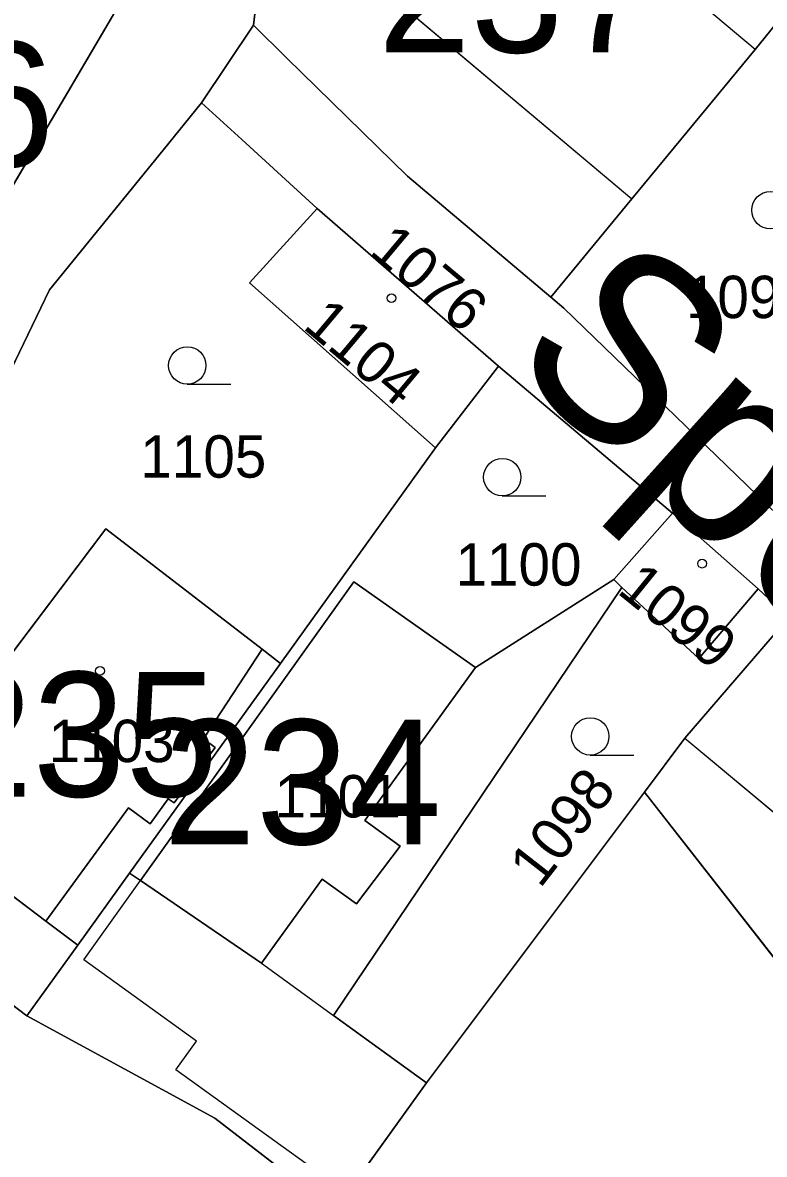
# Model space of a CAD drawing. Extents: x -689422 to -685210, y -987725 to -982160.
# Drawn here: x -687069.28 to -687039.52, y -985364.07 to -985318.68 of the extents above; entities that cross this region are included whole.
import ezdxf

# ---------------------------------------------------------------- set-up
doc = ezdxf.new("R2010")
doc.units = 0
for name, color, linetype in [('KN_Budovy', 7, 'Continuous'), ('KN_Budovy_cisla_domovni', 7, 'Continuous'), ('KN_Hranice_parcel', 7, 'Continuous'), ('KN_Hranice_parcel_vnitrni_kresba', 7, 'Continuous'), ('KN_Parcelni cisla', 7, 'Continuous'), ('KN_Polygon parcely', 7, 'Continuous'), ('KN_Popisy_pomistni nazvy nazvy ulic', 7, 'Continuous'), ('KN_POZEMKY_OSTATNI PLOCHA', 7, 'Continuous'), ('KN_POZEMKY_ZAHRADA', 7, 'Continuous'), ('KN_POZEMKY_ZASTAVENA PLOCHA', 7, 'Continuous'), ('KN_VYUZITI_17_ostatni plocha_ostatni komunikace', 7, 'Continuous'), ('KN_Značky budov', 7, 'Continuous'), ('KN_Značky kultur', 7, 'Continuous')]:
    doc.layers.add(name, color=color, linetype=linetype)

msp = doc.modelspace()

# ---------------------------------------------------------------- linework, layer by layer
at = {"layer": 'KN_Budovy'}
for points in [[(-687044.83, -985325.75), (-687039.89, -985319.75), (-687053.58, -985308.25), (-687058.51, -985314.24)], [(-687078.51, -985326.77), (-687072.68, -985330.31), (-687065.31, -985317.8), (-687073.83, -985312.84), (-687079.19, -985321.67), (-687076.55, -985323.43)], [(-687052.71, -985335.73), (-687050.18, -985332.46), (-687057.46, -985326.13), (-687060.18, -985329.12)], [(-687039.76, -985341.39), (-687043.2, -985338.36), (-687045.56, -985341.02), (-687045.23, -985341.33), (-687042.15, -985344.18)], [(-687059.67, -985343.81), (-687065.94, -985338.98), (-687074.38, -985350.15), (-687068.35, -985354.72), (-687065.03, -985350.18), (-687064.17, -985350.81), (-687063.44, -985349.81), (-687063.2, -985349.98), (-687061.56, -985347.75), (-687062.02, -985347.41)], [(-687059.7, -985356.41), (-687057.26, -985353.04), (-687055.89, -985354.03), (-687054.13, -985351.71), (-687055.55, -985350.68), (-687051.11, -985344.55), (-687055.99, -985341.11), (-687064.55, -985353.09)], [(-687038.54, -985342.54), (-687042.71, -985347.38), (-687036.35, -985352.67), (-687035.55, -985351.71), (-687034.74, -985352.38), (-687038.49, -985357.01), (-687025.76, -985367.8), (-687019.44, -985360.41), (-687031.95, -985349.49), (-687031.32, -985348.59)]]:
    msp.add_lwpolyline(points, close=True, dxfattribs=at)
at = {"layer": 'KN_Hranice_parcel'}
for p, q in [((-687065.31, -985317.8), (-687072.68, -985330.31)), ((-687062.1, -985321.9), (-687060.02, -985318.78)), ((-687057.46, -985326.13), (-687050.18, -985332.46)), ((-687050.18, -985332.46), (-687052.71, -985335.73)), ((-687050.18, -985332.46), (-687043.2, -985338.36)), ((-687052.71, -985335.73), (-687058.93, -985344.38)), ((-687043.2, -985338.36), (-687045.56, -985341.02)), ((-687043.2, -985338.36), (-687039.76, -985341.39)), ((-687045.56, -985341.02), (-687045.23, -985341.33)), ((-687039.76, -985341.39), (-687038.54, -985342.54)), ((-687058.93, -985344.38), (-687064.99, -985352.79)), ((-687044.33, -985349.54), (-687053.07, -985361.21)), ((-687064.99, -985352.79), (-687067.07, -985355.68)), ((-687069.11, -985358.52), (-687075.66, -985353.56)), ((-687067.07, -985355.68), (-687069.11, -985358.52))]:
    msp.add_line(p, q, dxfattribs=at)
for points in [[(-687060.02, -985318.78), (-687059.8, -985316.96), (-687059.38, -985313.55), (-687056.97, -985303.54)], [(-687048.08, -985329.69), (-687053.84, -985324.84), (-687058.69, -985320.09), (-687060.02, -985318.78)], [(-687038.86, -985318.48), (-687039.89, -985319.75), (-687044.83, -985325.75), (-687048.08, -985329.69)], [(-687075.66, -985353.56), (-687076.05, -985350.48), (-687074.85, -985344.2), (-687072.5, -985338.29), (-687068.2, -985329.39), (-687063.64, -985323.79), (-687062.1, -985321.9)], [(-687062.1, -985321.9), (-687060.49, -985323.37), (-687057.46, -985326.13)], [(-687057.46, -985326.13), (-687060.18, -985329.12), (-687052.71, -985335.73)], [(-687048.08, -985329.69), (-687047.56, -985330.13), (-687038.99, -985338.42), (-687028.05, -985348.04)], [(-687058.93, -985344.38), (-687059.67, -985343.81), (-687065.94, -985338.98), (-687074.38, -985350.15), (-687068.35, -985354.72), (-687067.07, -985355.68)], [(-687064.99, -985352.79), (-687064.55, -985353.09), (-687055.99, -985341.11), (-687051.11, -985344.55), (-687045.56, -985341.02)], [(-687045.23, -985341.33), (-687056.8, -985358.51), (-687053.07, -985361.21)], [(-687039.76, -985341.39), (-687042.15, -985344.18), (-687045.23, -985341.33)], [(-687038.54, -985342.54), (-687042.71, -985347.38), (-687044.33, -985349.54)], [(-687044.33, -985349.54), (-687038.49, -985357.01), (-687025.76, -985367.8), (-687020.68, -985377.57)], [(-687056.87, -985366.24), (-687061.57, -985362.62), (-687069.11, -985358.52)], [(-687053.07, -985361.21), (-687056.26, -985365.63), (-687056.87, -985366.24)]]:
    msp.add_lwpolyline(points, dxfattribs=at)
at = {"layer": 'KN_Hranice_parcel_vnitrni_kresba'}
for p, q in [((-687039.89, -985319.75), (-687053.58, -985308.25)), ((-687058.51, -985314.24), (-687044.83, -985325.75)), ((-687059.67, -985343.81), (-687062.02, -985347.41)), ((-687051.11, -985344.55), (-687055.55, -985350.68)), ((-687062.02, -985347.41), (-687061.56, -985347.75)), ((-687042.71, -985347.38), (-687036.35, -985352.67)), ((-687061.56, -985347.75), (-687063.2, -985349.98)), ((-687063.44, -985349.81), (-687064.17, -985350.81)), ((-687063.2, -985349.98), (-687063.44, -985349.81)), ((-687065.03, -985350.18), (-687068.35, -985354.72)), ((-687064.17, -985350.81), (-687065.03, -985350.18)), ((-687055.55, -985350.68), (-687054.13, -985351.71)), ((-687054.13, -985351.71), (-687055.89, -985354.03)), ((-687066.82, -985356.27), (-687064.55, -985353.09)), ((-687059.7, -985356.41), (-687064.55, -985353.09)), ((-687057.26, -985353.04), (-687059.7, -985356.41)), ((-687055.89, -985354.03), (-687057.26, -985353.04)), ((-687062.3, -985359.53), (-687066.82, -985356.27)), ((-687059.7, -985356.41), (-687056.8, -985358.51)), ((-687063.13, -985360.68), (-687062.3, -985359.53)), ((-687056.26, -985365.63), (-687063.13, -985360.68))]:
    msp.add_line(p, q, dxfattribs=at)
at = {"layer": 'KN_Polygon parcely'}
for points in [[(-687044.91, -985229.69), (-687053.52, -985273.21), (-687056.57, -985286.17), (-687061.3, -985303.76), (-687064.09, -985315.73), (-687065.31, -985317.8), (-687072.68, -985330.31), (-687075.64, -985337.63), (-687079.19, -985348.61), (-687092.8, -985337.37), (-687093.51, -985338.67), (-687079.84, -985350.05), (-687077.9, -985357.06), (-687075.92, -985366.55), (-687070.88, -985388.88), (-687070.4, -985397.54)], [(-687065.57, -985399.32), (-687065.41, -985394.4), (-687068.84, -985380.75), (-687075.66, -985353.56), (-687076.05, -985350.48), (-687074.85, -985344.2), (-687072.5, -985338.29), (-687068.2, -985329.39), (-687063.64, -985323.79), (-687062.1, -985321.9), (-687060.02, -985318.78), (-687059.8, -985316.96), (-687059.38, -985313.55), (-687056.97, -985303.54), (-687054.67, -985297.63), (-687047.56, -985279.34), (-687046.14, -985274.39), (-687037.71, -985234.52)]]:
    msp.add_lwpolyline(points, dxfattribs=at)
for points in [[(-687056.97, -985303.54), (-687059.38, -985313.55), (-687059.8, -985316.96), (-687060.02, -985318.78), (-687058.69, -985320.09), (-687053.84, -985324.84), (-687048.08, -985329.69), (-687044.83, -985325.75), (-687039.89, -985319.75), (-687038.86, -985318.48), (-687055.81, -985304.5)], [(-687078.51, -985326.77), (-687072.68, -985330.31), (-687065.31, -985317.8), (-687073.83, -985312.84), (-687079.19, -985321.67), (-687076.55, -985323.43)], [(-687057.46, -985326.13), (-687050.18, -985332.46), (-687043.2, -985338.36), (-687039.76, -985341.39), (-687038.54, -985342.54), (-687031.32, -985348.59), (-687022.8, -985355.18), (-687016.95, -985357.72), (-687011.16, -985360.68), (-687010.59, -985358.89), (-687019.6, -985353.27), (-687021.87, -985352.07), (-687024.05, -985350.65), (-687028.05, -985348.04), (-687038.99, -985338.42), (-687047.56, -985330.13), (-687048.08, -985329.69), (-687053.84, -985324.84), (-687058.69, -985320.09), (-687060.02, -985318.78), (-687062.1, -985321.9), (-687060.49, -985323.37)], [(-687044.83, -985325.75), (-687048.08, -985329.69), (-687047.56, -985330.13), (-687038.99, -985338.42), (-687028.05, -985348.04), (-687024.05, -985350.65), (-687014.36, -985339.03), (-687038.86, -985318.48), (-687039.89, -985319.75)], [(-687075.66, -985353.56), (-687069.11, -985358.52), (-687067.07, -985355.68), (-687068.35, -985354.72), (-687074.38, -985350.15), (-687065.94, -985338.98), (-687059.67, -985343.81), (-687058.93, -985344.38), (-687052.71, -985335.73), (-687060.18, -985329.12), (-687057.46, -985326.13), (-687060.49, -985323.37), (-687062.1, -985321.9), (-687063.64, -985323.79), (-687068.2, -985329.39), (-687072.5, -985338.29), (-687074.85, -985344.2), (-687076.05, -985350.48)], [(-687060.18, -985329.12), (-687052.71, -985335.73), (-687050.18, -985332.46), (-687057.46, -985326.13)], [(-687052.71, -985335.73), (-687058.93, -985344.38), (-687064.99, -985352.79), (-687064.55, -985353.09), (-687055.99, -985341.11), (-687051.11, -985344.55), (-687045.56, -985341.02), (-687043.2, -985338.36), (-687050.18, -985332.46)], [(-687043.2, -985338.36), (-687045.56, -985341.02), (-687045.23, -985341.33), (-687042.15, -985344.18), (-687039.76, -985341.39)], [(-687065.94, -985338.98), (-687074.38, -985350.15), (-687068.35, -985354.72), (-687067.07, -985355.68), (-687064.99, -985352.79), (-687058.93, -985344.38), (-687059.67, -985343.81)], [(-687064.99, -985352.79), (-687067.07, -985355.68), (-687069.11, -985358.52), (-687061.57, -985362.62), (-687056.87, -985366.24), (-687056.26, -985365.63), (-687053.07, -985361.21), (-687056.8, -985358.51), (-687045.23, -985341.33), (-687045.56, -985341.02), (-687051.11, -985344.55), (-687055.99, -985341.11), (-687064.55, -985353.09)], [(-687045.23, -985341.33), (-687056.8, -985358.51), (-687053.07, -985361.21), (-687044.33, -985349.54), (-687042.71, -985347.38), (-687038.54, -985342.54), (-687039.76, -985341.39), (-687042.15, -985344.18)], [(-687020.68, -985377.57), (-687011.16, -985360.68), (-687016.95, -985357.72), (-687022.8, -985355.18), (-687031.32, -985348.59), (-687038.54, -985342.54), (-687042.71, -985347.38), (-687044.33, -985349.54), (-687038.49, -985357.01), (-687025.76, -985367.8)], [(-687056.87, -985366.24), (-687046.29, -985374.06), (-687041.48, -985377.62), (-687039.12, -985379.06), (-687026.3, -985387.13), (-687022.8, -985381.49), (-687020.68, -985377.57), (-687025.76, -985367.8), (-687038.49, -985357.01), (-687044.33, -985349.54), (-687053.07, -985361.21), (-687056.26, -985365.63)], [(-687047.03, -985375.22), (-687046.29, -985374.06), (-687056.87, -985366.24), (-687061.57, -985362.62), (-687069.11, -985358.52), (-687075.66, -985353.56), (-687068.84, -985380.75), (-687061.87, -985376.86), (-687055.61, -985384.09)]]:
    msp.add_lwpolyline(points, close=True, dxfattribs=at)
at = {"layer": 'KN_POZEMKY_OSTATNI PLOCHA'}
for p, q in [((-687059.8, -985316.96), (-687060.02, -985318.78)), ((-687072.68, -985330.31), (-687065.31, -985317.8)), ((-687060.02, -985318.78), (-687062.1, -985321.9)), ((-687062.1, -985321.9), (-687060.02, -985318.78)), ((-687060.02, -985318.78), (-687058.69, -985320.09)), ((-687058.69, -985320.09), (-687053.84, -985324.84)), ((-687062.1, -985321.9), (-687063.64, -985323.79)), ((-687060.49, -985323.37), (-687062.1, -985321.9)), ((-687057.46, -985326.13), (-687060.49, -985323.37)), ((-687063.64, -985323.79), (-687068.2, -985329.39)), ((-687053.84, -985324.84), (-687048.08, -985329.69)), ((-687050.18, -985332.46), (-687057.46, -985326.13)), ((-687068.2, -985329.39), (-687072.5, -985338.29)), ((-687048.08, -985329.69), (-687047.56, -985330.13)), ((-687047.56, -985330.13), (-687038.99, -985338.42)), ((-687043.2, -985338.36), (-687050.18, -985332.46)), ((-687039.76, -985341.39), (-687043.2, -985338.36)), ((-687038.54, -985342.54), (-687039.76, -985341.39))]:
    msp.add_line(p, q, dxfattribs=at)
at = {"layer": 'KN_POZEMKY_ZAHRADA'}
for p, q in [((-687039.89, -985319.75), (-687038.86, -985318.48)), ((-687044.83, -985325.75), (-687039.89, -985319.75)), ((-687063.64, -985323.79), (-687062.1, -985321.9)), ((-687062.1, -985321.9), (-687060.49, -985323.37)), ((-687060.49, -985323.37), (-687057.46, -985326.13)), ((-687068.2, -985329.39), (-687063.64, -985323.79)), ((-687048.08, -985329.69), (-687044.83, -985325.75)), ((-687057.46, -985326.13), (-687060.18, -985329.12)), ((-687060.18, -985329.12), (-687052.71, -985335.73)), ((-687072.5, -985338.29), (-687068.2, -985329.39)), ((-687047.56, -985330.13), (-687048.08, -985329.69)), ((-687038.99, -985338.42), (-687047.56, -985330.13)), ((-687052.71, -985335.73), (-687050.18, -985332.46)), ((-687050.18, -985332.46), (-687043.2, -985338.36)), ((-687058.93, -985344.38), (-687052.71, -985335.73)), ((-687052.71, -985335.73), (-687058.93, -985344.38)), ((-687043.2, -985338.36), (-687045.56, -985341.02)), ((-687065.94, -985338.98), (-687074.38, -985350.15)), ((-687059.67, -985343.81), (-687065.94, -985338.98)), ((-687045.56, -985341.02), (-687051.11, -985344.55)), ((-687055.99, -985341.11), (-687064.55, -985353.09)), ((-687056.8, -985358.51), (-687045.23, -985341.33)), ((-687051.11, -985344.55), (-687055.99, -985341.11)), ((-687045.23, -985341.33), (-687042.15, -985344.18)), ((-687042.15, -985344.18), (-687039.76, -985341.39)), ((-687039.76, -985341.39), (-687038.54, -985342.54)), ((-687038.54, -985342.54), (-687042.71, -985347.38)), ((-687058.93, -985344.38), (-687059.67, -985343.81)), ((-687064.99, -985352.79), (-687058.93, -985344.38)), ((-687042.71, -985347.38), (-687044.33, -985349.54)), ((-687053.07, -985361.21), (-687044.33, -985349.54)), ((-687044.33, -985349.54), (-687053.07, -985361.21)), ((-687044.33, -985349.54), (-687038.49, -985357.01)), ((-687074.38, -985350.15), (-687068.35, -985354.72)), ((-687064.55, -985353.09), (-687064.99, -985352.79)), ((-687075.66, -985353.56), (-687069.11, -985358.52)), ((-687069.11, -985358.52), (-687075.66, -985353.56)), ((-687068.35, -985354.72), (-687067.07, -985355.68)), ((-687067.07, -985355.68), (-687069.11, -985358.52)), ((-687069.11, -985358.52), (-687061.57, -985362.62)), ((-687053.07, -985361.21), (-687056.8, -985358.51)), ((-687056.26, -985365.63), (-687053.07, -985361.21)), ((-687061.57, -985362.62), (-687056.87, -985366.24))]:
    msp.add_line(p, q, dxfattribs=at)
at = {"layer": 'KN_POZEMKY_ZASTAVENA PLOCHA'}
for p, q in [((-687060.02, -985318.78), (-687059.8, -985316.96)), ((-687065.31, -985317.8), (-687072.68, -985330.31)), ((-687058.69, -985320.09), (-687060.02, -985318.78)), ((-687038.86, -985318.48), (-687039.89, -985319.75)), ((-687053.84, -985324.84), (-687058.69, -985320.09)), ((-687039.89, -985319.75), (-687044.83, -985325.75)), ((-687048.08, -985329.69), (-687053.84, -985324.84)), ((-687044.83, -985325.75), (-687048.08, -985329.69)), ((-687060.18, -985329.12), (-687057.46, -985326.13)), ((-687057.46, -985326.13), (-687050.18, -985332.46)), ((-687052.71, -985335.73), (-687060.18, -985329.12)), ((-687050.18, -985332.46), (-687052.71, -985335.73)), ((-687045.56, -985341.02), (-687043.2, -985338.36)), ((-687043.2, -985338.36), (-687039.76, -985341.39)), ((-687074.38, -985350.15), (-687065.94, -985338.98)), ((-687065.94, -985338.98), (-687059.67, -985343.81)), ((-687051.11, -985344.55), (-687045.56, -985341.02)), ((-687045.23, -985341.33), (-687045.56, -985341.02)), ((-687045.56, -985341.02), (-687045.23, -985341.33)), ((-687064.55, -985353.09), (-687055.99, -985341.11)), ((-687045.23, -985341.33), (-687056.8, -985358.51)), ((-687055.99, -985341.11), (-687051.11, -985344.55)), ((-687042.15, -985344.18), (-687045.23, -985341.33)), ((-687039.76, -985341.39), (-687042.15, -985344.18)), ((-687042.71, -985347.38), (-687038.54, -985342.54)), ((-687059.67, -985343.81), (-687058.93, -985344.38)), ((-687058.93, -985344.38), (-687064.99, -985352.79)), ((-687044.33, -985349.54), (-687042.71, -985347.38)), ((-687038.49, -985357.01), (-687044.33, -985349.54)), ((-687068.35, -985354.72), (-687074.38, -985350.15)), ((-687064.99, -985352.79), (-687067.07, -985355.68)), ((-687067.07, -985355.68), (-687064.99, -985352.79)), ((-687064.99, -985352.79), (-687064.55, -985353.09)), ((-687067.07, -985355.68), (-687068.35, -985354.72)), ((-687069.11, -985358.52), (-687067.07, -985355.68)), ((-687061.57, -985362.62), (-687069.11, -985358.52)), ((-687056.8, -985358.51), (-687053.07, -985361.21)), ((-687053.07, -985361.21), (-687056.26, -985365.63)), ((-687056.87, -985366.24), (-687061.57, -985362.62))]:
    msp.add_line(p, q, dxfattribs=at)
at = {"layer": 'KN_VYUZITI_17_ostatni plocha_ostatni komunikace'}
for p, q in [((-687059.8, -985316.96), (-687060.02, -985318.78)), ((-687072.68, -985330.31), (-687065.31, -985317.8)), ((-687060.02, -985318.78), (-687062.1, -985321.9)), ((-687062.1, -985321.9), (-687060.02, -985318.78)), ((-687060.02, -985318.78), (-687058.69, -985320.09)), ((-687058.69, -985320.09), (-687053.84, -985324.84)), ((-687062.1, -985321.9), (-687063.64, -985323.79)), ((-687060.49, -985323.37), (-687062.1, -985321.9)), ((-687057.46, -985326.13), (-687060.49, -985323.37)), ((-687063.64, -985323.79), (-687068.2, -985329.39)), ((-687053.84, -985324.84), (-687048.08, -985329.69)), ((-687050.18, -985332.46), (-687057.46, -985326.13)), ((-687068.2, -985329.39), (-687072.5, -985338.29)), ((-687048.08, -985329.69), (-687047.56, -985330.13)), ((-687047.56, -985330.13), (-687038.99, -985338.42)), ((-687043.2, -985338.36), (-687050.18, -985332.46)), ((-687039.76, -985341.39), (-687043.2, -985338.36)), ((-687038.54, -985342.54), (-687039.76, -985341.39))]:
    msp.add_line(p, q, dxfattribs=at)
at = {"layer": 'KN_Značky budov'}
for centre in [(-687054.477, -985329.729), (-687042.017, -985340.379), (-687066.177, -985344.679), (-687057.427, -985347.009)]:
    msp.add_circle(centre, 0.175, dxfattribs=at)
at = {"layer": 'KN_Značky kultur'}
for p, q in [((-687062.673, -985333.18), (-687060.923, -985333.18)), ((-687050.033, -985337.66), (-687048.283, -985337.66)), ((-687046.503, -985348.06), (-687044.753, -985348.06))]:
    msp.add_line(p, q, dxfattribs=at)
for centre in [(-687039.273, -985326.2), (-687062.673, -985332.43), (-687050.033, -985336.91), (-687046.503, -985347.31)]:
    msp.add_circle(centre, 0.75, dxfattribs=at)

# ---------------------------------------------------------------- texts
at = {"layer": 'KN_Budovy_cisla_domovni'}
for s, p in [('237', (-687055.022, -985319.874)), ('236', (-687079.158, -985324.449)), ('235', (-687072.596, -985349.724)), ('234', (-687063.633, -985351.634))]:
    msp.add_text(s, height=5, dxfattribs=at).set_placement(p)
at = {"layer": 'KN_Parcelni cisla'}
for s, rotation, p in [('1076', 320, (-687055.436, -985327.931)), ('1104', 320, (-687058.086, -985330.911)), ('1099', 321, (-687045.474, -985341.53)), ('1098', 52, (-687048.52, -985353.443))]:
    msp.add_text(s, height=1.7, rotation=rotation, dxfattribs=at).set_placement(p)
for s, p in [('1091/2', (-687042.667, -985330.53)), ('1105', (-687064.56, -985336.93)), ('1100', (-687051.91, -985341.26)), ('1103', (-687068.24, -985348.34)), ('1101', (-687059.17, -985350.56))]:
    msp.add_text(s, height=1.7, dxfattribs=at).set_placement(p)
at = {"layer": 'KN_Popisy_pomistni nazvy nazvy ulic'}
msp.add_text('Sportovní', height=7.5, rotation=318, dxfattribs=at).set_placement((-687049.968, -985332.271))

doc.saveas('drawing.dxf')
